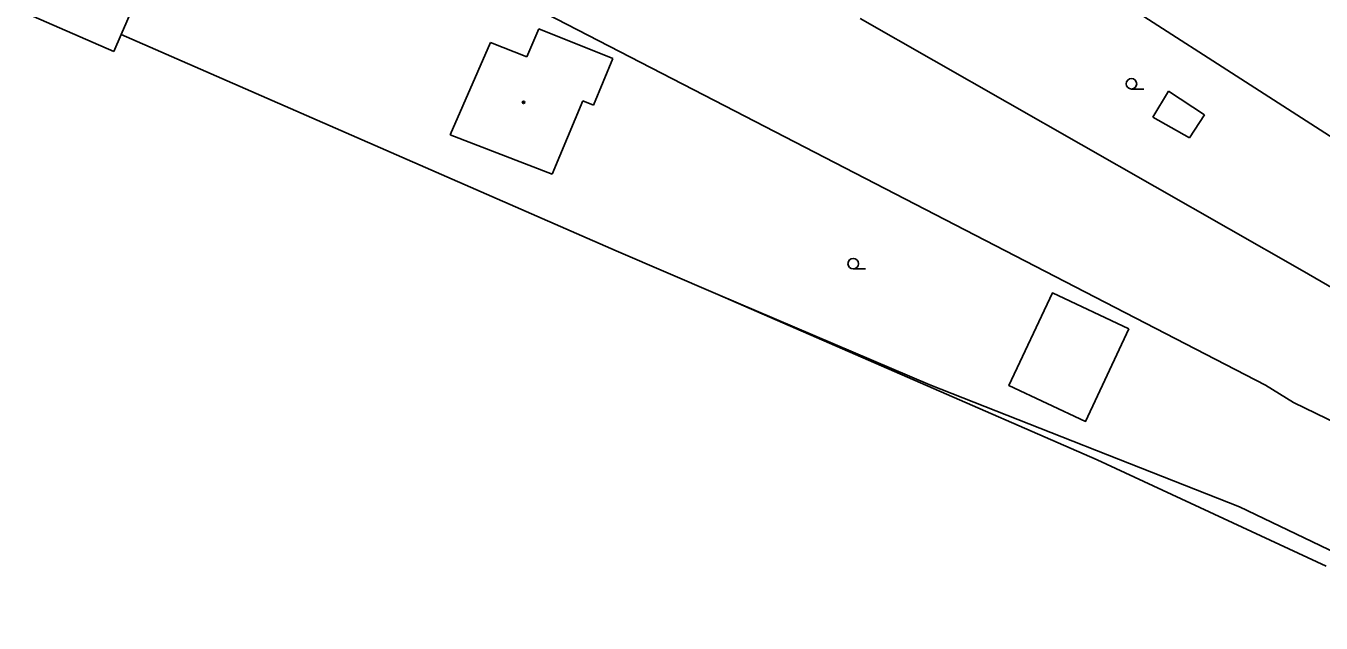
# Model space of a CAD drawing. Extents: x -598233 to -596890, y -1157848 to -1156431.
# Drawn here: x -597556.6 to -597463.9, y -1156960.9 to -1156918.1 of the extents above; entities that cross this region are included whole.
import ezdxf

# ---------------------------------------------------------------- set-up
doc = ezdxf.new("R2010")
doc.units = 0
for name, color, linetype in [('Level 11', 7, 'Continuous'), ('Level 36', 7, 'Continuous'), ('Level 39', 7, 'Continuous'), ('Level 51', 7, 'Continuous'), ('Level 52', 7, 'Continuous'), ('Level 7', 7, 'Continuous')]:
    doc.layers.add(name, color=color, linetype=linetype)

msp = doc.modelspace()

# ---------------------------------------------------------------- linework, layer by layer
at = {"layer": 'Level 11'}
for points in [[(-597556.61, -1156917.24), (-597550.32, -1156919.96)], [(-597465.29, -1156935.63), (-597461.65, -1156937.74)], [(-597477.682, -1156939.816), (-597480.788, -1156946.436), (-597486.268, -1156943.866), (-597483.162, -1156937.245), (-597477.682, -1156939.816)]]:
    msp.add_lwpolyline(points, dxfattribs=at)
at = {"layer": 'Level 36'}
for p, q in [((-597477.5, -1156922.655), (-597476.625, -1156922.655)), ((-597497.41, -1156935.525), (-597496.535, -1156935.525))]:
    msp.add_line(p, q, dxfattribs=at)
for centre in [(-597477.5001, -1156922.2799), (-597497.4101, -1156935.1499)]:
    msp.add_circle(centre, 0.375, dxfattribs=at)
at = {"layer": 'Level 39'}
for radius in [0.09, 0.0398]:
    msp.add_circle((-597521, -1156923.61), radius, dxfattribs=at)
at = {"layer": 'Level 51'}
for points in [[(-597456.65, -1156930.3), (-597489.98, -1156908.86)], [(-597496.9099, -1156917.62), (-597465.29, -1156935.63)], [(-597475.98, -1156924.68), (-597474.84, -1156922.82)], [(-597474.84, -1156922.82), (-597472.28, -1156924.51)], [(-597506.61, -1156923.86), (-597467.92, -1156943.84)], [(-597473.34, -1156926.15), (-597475.98, -1156924.68)], [(-597472.28, -1156924.51), (-597473.34, -1156926.15)], [(-597514.38, -1156934.23), (-597507.1, -1156937.36)], [(-597507.1, -1156937.36), (-597491.94, -1156943.81)], [(-597479.96, -1156949.17), (-597507.1, -1156937.36)], [(-597491.94, -1156943.81), (-597469.77, -1156952.54)], [(-597467.92, -1156943.84), (-597465.9099, -1156945.08)], [(-597465.9099, -1156945.08), (-597460.35, -1156947.77)], [(-597463.57, -1156956.78), (-597479.96, -1156949.17)], [(-597469.77, -1156952.54), (-597452.4, -1156960.86)]]:
    msp.add_lwpolyline(points, dxfattribs=at)
at = {"layer": 'Level 52'}
for points in [[(-597550.32, -1156919.96), (-597549.8, -1156918.76), (-597546.04, -1156910.14)], [(-597520.76, -1156920.35), (-597519.9, -1156918.35)], [(-597519.9, -1156918.35), (-597514.61, -1156920.48)], [(-597526.26, -1156925.94), (-597523.37, -1156919.33)], [(-597523.37, -1156919.33), (-597520.76, -1156920.35)], [(-597516, -1156923.82), (-597514.61, -1156920.48)], [(-597516.77, -1156923.5), (-597518.95, -1156928.75)], [(-597516.77, -1156923.5), (-597516, -1156923.82)], [(-597518.95, -1156928.75), (-597526.26, -1156925.94)]]:
    msp.add_lwpolyline(points, dxfattribs=at)
at = {"layer": 'Level 7'}
for points in [[(-597548.43, -1156903.09), (-597541.98, -1156905.6), (-597506.61, -1156923.86)], [(-597514.38, -1156934.23), (-597549.8, -1156918.76)]]:
    msp.add_lwpolyline(points, dxfattribs=at)

doc.saveas('drawing.dxf')
